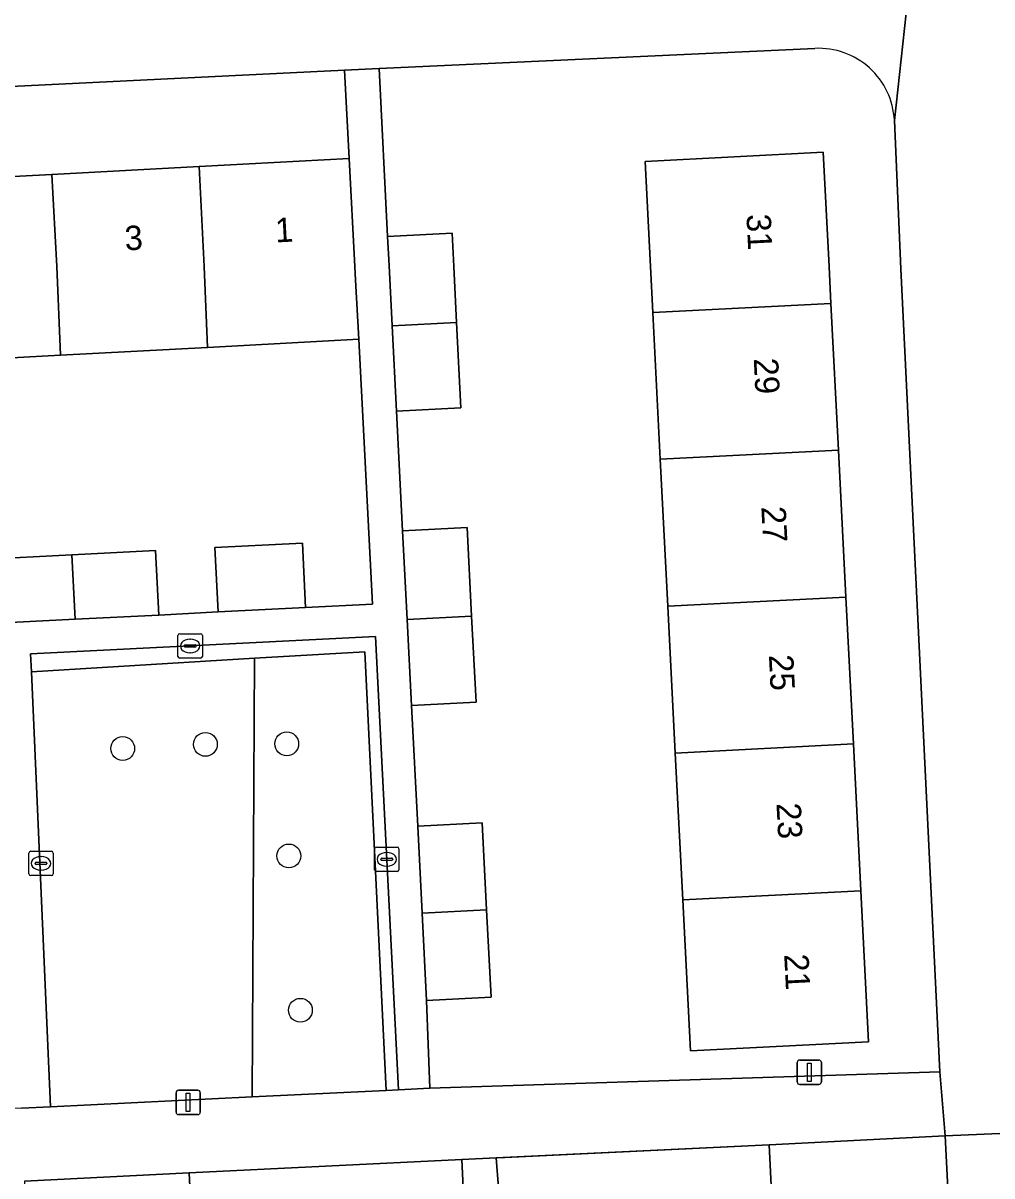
# Model space of a CAD drawing. Extents: x 161084 to 161928, y 385354 to 386522.
# Drawn here: x 161771.09 to 161810.87, y 385962.67 to 386010 of the extents above; entities that cross this region are included whole.
import ezdxf

# ---------------------------------------------------------------- set-up
doc = ezdxf.new("R2010")
doc.units = 0
for name, color, linetype in [('IMGEO_Boom', 7, 'Continuous'), ('IMGEO_Erf', 7, 'Continuous'), ('IMGEO_Groenvoorziening', 7, 'Continuous'), ('IMGEO_Haag', 7, 'Continuous'), ('IMGEO_Kolk', 7, 'Continuous'), ('IMGEO_Lichtmast', 7, 'Continuous'), ('IMGEO_Muur', 7, 'Continuous'), ('IMGEO_Pand', 7, 'Continuous'), ('IMGEO_Pand_nummerreeks', 7, 'Continuous'), ('IMGEO_Rijbaan_lokaal_open', 7, 'Continuous'), ('IMGEO_Voetpad_open', 7, 'Continuous')]:
    doc.layers.add(name, color=color, linetype=linetype)

msp = doc.modelspace()

# ---------------------------------------------------------------- linework, layer by layer
at = {"layer": 'IMGEO_Boom'}
for centre in [(161775.178, 385980.215), (161778.574, 385980.387), (161781.914, 385980.406), (161781.999, 385975.804), (161782.474, 385969.47)]:
    msp.add_circle(centre, 0.489, dxfattribs=at)
at = {"layer": 'IMGEO_Erf'}
for points in [[(161803.599, 386008.957), (161785.703, 386008.129), (161786.056, 386001.232), (161788.703, 386001.367), (161788.773, 386000), (161788.89, 385997.703), (161789.069, 385994.197), (161786.422, 385994.062), (161786.674, 385989.148), (161789.321, 385989.283), (161789.507, 385985.647), (161789.687, 385982.122), (161787.04, 385981.987), (161787.293, 385977.034), (161789.94, 385977.169), (161790.123, 385973.59), (161790.306, 385970.008), (161787.659, 385969.873), (161787.786, 385966.267), (161808.729, 385966.944), (161807.13, 385999.905)], [(161717.866, 386000.909), (161723.911, 386001.229), (161729.955, 386001.548), (161736, 386001.868), (161742.045, 386002.188), (161748.089, 386002.508), (161754.134, 386002.828), (161760.179, 386003.147), (161766.223, 386003.467), (161772.268, 386003.787), (161778.313, 386004.107), (161784.481, 386004.433), (161784.291, 386008.06), (161726.736, 386005.249), (161705.791, 386004.163)], [(161807.13, 385999.905), (161806.864, 386006.001)], [(161769.362, 385987.979), (161773.093, 385988.169), (161776.523, 385988.343), (161776.657, 385985.696), (161779.093, 385985.82), (161778.959, 385988.467), (161782.555, 385988.65), (161782.689, 385986.003), (161785.439, 385986.143), (161784.869, 385997.018), (161778.659, 385996.684), (161772.623, 385996.359), (161766.586, 385996.034)], [(161813.117, 385964.498), (161808.949, 385964.315), (161809.262, 385958.107), (161809.567, 385952.072), (161809.872, 385946.038), (161810.176, 385940.004), (161810.481, 385933.97), (161810.786, 385927.935), (161811.09, 385921.901)], [(161801.973, 385958.957), (161801.721, 385963.95), (161790.516, 385963.406), (161790.701, 385960.954)], [(161789.254, 385960.156), (161789.099, 385963.337), (161777.909, 385962.794), (161778.157, 385957.801)]]:
    msp.add_lwpolyline(points, dxfattribs=at)
msp.add_lwpolyline([(161796.848, 386000), (161796.627, 386004.321), (161803.942, 386004.695), (161804.182, 386000), (161804.259, 385998.491), (161804.567, 385992.463), (161804.875, 385986.435), (161805.183, 385980.406), (161805.491, 385974.378), (161805.808, 385968.177), (161798.493, 385967.803), (161798.176, 385974.003), (161797.868, 385980.031), (161797.56, 385986.06), (161797.252, 385992.088), (161796.944, 385998.116)], close=True, dxfattribs=at)
msp.add_arc((161803.759, 386005.852), 3.109, 2.7459, 92.9412, dxfattribs=at)
at = {"layer": 'IMGEO_Groenvoorziening'}
for points in [[(161786.505, 385966.205), (161785.559, 385984.817), (161771.395, 385984.096), (161771.432, 385983.37), (161780.596, 385983.92), (161785.115, 385984.191), (161785.993, 385966.18)], [(161785.993, 385966.18), (161785.115, 385984.191), (161780.596, 385983.92), (161780.499, 385965.913)], [(161780.596, 385983.92), (161771.432, 385983.37), (161772.211, 385965.51), (161780.499, 385965.913)]]:
    msp.add_lwpolyline(points, close=True, dxfattribs=at)
at = {"layer": 'IMGEO_Haag'}
msp.add_lwpolyline([(161786.505, 385966.205), (161785.559, 385984.817), (161771.395, 385984.096), (161771.432, 385983.37), (161780.596, 385983.92), (161785.115, 385984.191), (161785.993, 385966.18)], close=True, dxfattribs=at)
at = {"layer": 'IMGEO_Kolk'}
for p, q in [((161777.448, 385983.999), (161777.448, 385984.851)), ((161777.523, 385984.925), (161778.375, 385984.925)), ((161777.936, 385984.705), (161777.961, 385984.705)), ((161778.449, 385984.851), (161778.449, 385983.999)), ((161777.707, 385984.419), (161777.707, 385984.431)), ((161778.145, 385984.382), (161777.747, 385984.382)), ((161777.75, 385984.468), (161778.148, 385984.468)), ((161777.959, 385984.145), (161777.934, 385984.145)), ((161778.191, 385984.431), (161778.191, 385984.419)), ((161778.375, 385983.925), (161777.523, 385983.925)), ((161771.401, 385976), (161772.253, 385976)), ((161785.522, 385975.241), (161785.522, 385976.093)), ((161785.597, 385976.167), (161786.449, 385976.167)), ((161786.523, 385976.093), (161786.523, 385975.241)), ((161771.326, 385975.074), (161771.326, 385975.926)), ((161771.585, 385975.494), (161771.585, 385975.506)), ((161771.628, 385975.543), (161772.026, 385975.543)), ((161771.814, 385975.78), (161771.839, 385975.78)), ((161772.069, 385975.506), (161772.069, 385975.494)), ((161772.327, 385975.926), (161772.327, 385975.074)), ((161785.781, 385975.661), (161785.781, 385975.673)), ((161786.219, 385975.624), (161785.821, 385975.624)), ((161785.824, 385975.71), (161786.222, 385975.71)), ((161786.01, 385975.947), (161786.035, 385975.947)), ((161786.265, 385975.673), (161786.265, 385975.661)), ((161772.023, 385975.457), (161771.625, 385975.457)), ((161771.837, 385975.22), (161771.812, 385975.22)), ((161786.449, 385975.167), (161785.597, 385975.167)), ((161786.033, 385975.387), (161786.008, 385975.387)), ((161772.253, 385975), (161771.401, 385975))]:
    msp.add_line(p, q, dxfattribs=at)
for points in [[(161777.448, 385983.999), (161777.448, 385984.851)], [(161777.523, 385984.925), (161778.375, 385984.925)], [(161778.449, 385984.851), (161778.449, 385983.999)], [(161778.375, 385983.925), (161777.523, 385983.925)], [(161771.401, 385976), (161772.253, 385976)], [(161785.522, 385975.241), (161785.522, 385976.093)], [(161785.597, 385976.167), (161786.449, 385976.167)], [(161786.523, 385976.093), (161786.523, 385975.241)], [(161771.326, 385975.074), (161771.326, 385975.926)], [(161772.327, 385975.926), (161772.327, 385975.074)], [(161786.449, 385975.167), (161785.597, 385975.167)], [(161772.253, 385975), (161771.401, 385975)]]:
    msp.add_lwpolyline(points, dxfattribs=at)
for centre, radius, start, end in [((161777.525, 385984.849), 0.0765, 91.552, 178.448), ((161777.525, 385984.849), 0.0765, 91.552, 178.448), ((161778.373, 385984.849), 0.0765, 1.552, 88.448), ((161778.373, 385984.849), 0.0765, 1.552, 88.448), ((161777.747, 385984.428), 0.0403, 85.8775, 175.7526), ((161777.744, 385984.418), 0.0366, 178.938, 274.7102), ((161778.148, 385984.425), 0.043, 264.8664, 352.4533), ((161778.152, 385984.43), 0.0386, 1.7309, 96.639), ((161777.525, 385984.001), 0.0765, 181.552, 268.448), ((161777.525, 385984.001), 0.0765, 181.552, 268.448), ((161778.373, 385984.001), 0.0765, 271.552, 358.448), ((161778.373, 385984.001), 0.0765, 271.552, 358.448), ((161771.403, 385975.924), 0.0765, 91.552, 178.448), ((161771.403, 385975.924), 0.0765, 91.552, 178.448), ((161772.251, 385975.924), 0.0765, 1.552, 88.448), ((161772.251, 385975.924), 0.0765, 1.552, 88.448), ((161785.599, 385976.091), 0.0765, 91.552, 178.448), ((161785.599, 385976.091), 0.0765, 91.552, 178.448), ((161786.447, 385976.091), 0.0765, 1.552, 88.448), ((161786.447, 385976.091), 0.0765, 1.552, 88.448), ((161771.625, 385975.503), 0.0403, 85.8775, 175.7526), ((161772.03, 385975.505), 0.0386, 1.7309, 96.639), ((161785.821, 385975.67), 0.0403, 85.8775, 175.7526), ((161785.818, 385975.66), 0.0366, 178.938, 274.7102), ((161786.222, 385975.667), 0.043, 264.8664, 352.4533), ((161786.226, 385975.672), 0.0386, 1.7309, 96.639), ((161771.403, 385975.076), 0.0765, 181.552, 268.448), ((161771.403, 385975.076), 0.0765, 181.552, 268.448), ((161771.622, 385975.493), 0.0366, 178.938, 274.7102), ((161772.026, 385975.5), 0.043, 264.8664, 352.4533), ((161772.251, 385975.076), 0.0765, 271.552, 358.448), ((161772.251, 385975.076), 0.0765, 271.552, 358.448), ((161785.599, 385975.243), 0.0765, 181.552, 268.448), ((161785.599, 385975.243), 0.0765, 181.552, 268.448), ((161786.447, 385975.243), 0.0765, 271.552, 358.448), ((161786.447, 385975.243), 0.0765, 271.552, 358.448)]:
    msp.add_arc(centre, radius, start, end, dxfattribs=at)
for centre, major_axis, ratio, start_param, end_param in [((161777.935, 385984.425), (-0.387, 0.002), 0.722429, 4.712389, 7.853982), ((161777.96, 385984.425), (-0.39, 0.002), 0.717154, 1.570796, 4.712389), ((161771.813, 385975.5), (-0.387, 0.002), 0.722429, 4.712389, 7.853982), ((161771.838, 385975.5), (-0.39, 0.002), 0.717154, 1.570796, 4.712389), ((161786.009, 385975.667), (-0.387, 0.002), 0.722429, 4.712389, 7.853982), ((161786.034, 385975.667), (-0.39, 0.002), 0.717154, 1.570796, 4.712389)]:
    msp.add_ellipse(centre, major_axis=major_axis, ratio=ratio, start_param=start_param, end_param=end_param, dxfattribs=at)
at = {"layer": 'IMGEO_Lichtmast'}
for p, q in [((161802.878, 385966.526), (161802.878, 385967.326)), ((161802.878, 385967.326), (161802.878, 385966.526)), ((161802.978, 385967.426), (161803.768, 385967.426)), ((161803.768, 385967.426), (161802.978, 385967.426)), ((161803.868, 385967.326), (161803.868, 385966.526)), ((161803.868, 385966.526), (161803.868, 385967.326)), ((161777.371, 385965.286), (161777.371, 385966.086)), ((161777.371, 385966.086), (161777.371, 385965.286)), ((161777.471, 385966.186), (161778.261, 385966.186)), ((161778.261, 385966.186), (161777.471, 385966.186)), ((161778.361, 385966.086), (161778.361, 385965.286)), ((161778.361, 385965.286), (161778.361, 385966.086)), ((161803.768, 385966.426), (161802.978, 385966.426)), ((161802.978, 385966.426), (161803.768, 385966.426)), ((161778.261, 385965.186), (161777.471, 385965.186)), ((161777.471, 385965.186), (161778.261, 385965.186))]:
    msp.add_line(p, q, dxfattribs=at)
for points in [[(161803.298, 385967.301), (161803.448, 385967.301), (161803.448, 385966.551), (161803.298, 385966.551), (161803.298, 385967.301)], [(161777.791, 385966.061), (161777.941, 385966.061), (161777.941, 385965.311), (161777.791, 385965.311), (161777.791, 385966.061)]]:
    msp.add_lwpolyline(points, dxfattribs=at)
for centre, start, end in [((161802.978, 385967.326), 90, 180), ((161802.978, 385967.326), 90, 180), ((161803.768, 385967.326), 0, 90), ((161803.768, 385967.326), 360, 90), ((161802.978, 385966.526), 180, 270), ((161802.978, 385966.526), 180, 270), ((161803.768, 385966.526), 270, 0), ((161803.768, 385966.526), 270, 0), ((161777.471, 385966.086), 90, 180), ((161777.471, 385966.086), 90, 180), ((161778.261, 385966.086), 0, 90), ((161778.261, 385966.086), 360, 90), ((161777.471, 385965.286), 180, 270), ((161777.471, 385965.286), 180, 270), ((161778.261, 385965.286), 270, 0), ((161778.261, 385965.286), 270, 0)]:
    msp.add_arc(centre, 0.1, start, end, dxfattribs=at)
at = {"layer": 'IMGEO_Muur'}
for points in [[(161790.582, 385963.409), (161801.721, 385963.95)], [(161789.099, 385963.337), (161777.909, 385962.794)]]:
    msp.add_lwpolyline(points, dxfattribs=at)
at = {"layer": 'IMGEO_Pand'}
for points in [[(161778.53, 386000), (161778.659, 385996.684), (161784.869, 385997.018), (161784.742, 385999.44), (161784.713, 386000), (161784.481, 386004.433), (161778.313, 386004.107)], [(161804.259, 385998.491), (161804.182, 386000), (161803.942, 386004.695), (161796.627, 386004.321), (161796.848, 386000), (161796.944, 385998.116)], [(161772.468, 386000), (161772.623, 385996.359), (161778.659, 385996.684), (161778.53, 386000), (161778.313, 386004.107), (161772.268, 386003.787)], [(161772.268, 386003.787), (161766.223, 386003.467), (161766.377, 386000), (161766.586, 385996.034), (161772.623, 385996.359), (161772.468, 386000)], [(161788.89, 385997.703), (161788.773, 386000), (161788.703, 386001.367), (161786.056, 386001.232), (161786.117, 386000.041), (161786.243, 385997.567)], [(161804.567, 385992.463), (161804.259, 385998.491), (161796.944, 385998.116), (161797.252, 385992.088)], [(161786.243, 385997.567), (161786.422, 385994.062), (161789.069, 385994.197), (161788.89, 385997.703)], [(161797.252, 385992.088), (161797.56, 385986.06), (161804.875, 385986.435), (161804.567, 385992.463)], [(161789.507, 385985.647), (161789.321, 385989.283), (161786.674, 385989.148), (161786.86, 385985.511)], [(161773.233, 385985.522), (161776.657, 385985.696), (161776.523, 385988.343), (161773.093, 385988.169)], [(161782.689, 385986.003), (161782.555, 385988.65), (161778.959, 385988.467), (161779.093, 385985.82)], [(161773.093, 385988.169), (161769.362, 385987.979), (161769.496, 385985.332), (161773.233, 385985.522)], [(161797.56, 385986.06), (161797.868, 385980.031), (161805.183, 385980.406), (161804.875, 385986.435)], [(161786.86, 385985.511), (161787.04, 385981.987), (161789.687, 385982.122), (161789.507, 385985.647)], [(161805.491, 385974.378), (161805.183, 385980.406), (161797.868, 385980.031), (161798.176, 385974.003)], [(161790.123, 385973.59), (161789.94, 385977.169), (161787.293, 385977.034), (161787.476, 385973.454)], [(161798.176, 385974.003), (161798.493, 385967.803), (161805.808, 385968.177), (161805.491, 385974.378)], [(161787.476, 385973.454), (161787.659, 385969.873), (161790.306, 385970.008), (161790.123, 385973.59)], [(161801.721, 385963.95), (161801.973, 385958.957), (161802.034, 385957.742), (161809.262, 385958.107), (161808.949, 385964.315)], [(161771.152, 385962.458), (161771.501, 385955.431), (161778.258, 385955.767), (161778.157, 385957.801), (161777.909, 385962.794)]]:
    msp.add_lwpolyline(points, close=True, dxfattribs=at)
at = {"layer": 'IMGEO_Rijbaan_lokaal_open'}
msp.add_arc((161808.009, 386006.521), 5.803, 7.6657, 94.5054, dxfattribs=at)
at = {"layer": 'IMGEO_Voetpad_open'}
for points in [[(161807.553, 386012.306), (161778.255, 386010.868), (161775.486, 386010.724), (161753.294, 386009.6), (161718.918, 386007.84), (161716.164, 386007.713), (161705.698, 386007.187), (161705.791, 386004.163), (161726.736, 386005.249), (161784.291, 386008.06), (161785.703, 386008.129), (161803.599, 386008.957)], [(161806.864, 386006.001), (161807.553, 386012.306)], [(161807.553, 386012.306), (161806.864, 386006.001), (161807.13, 385999.905), (161808.729, 385966.944), (161808.949, 385964.315), (161813.117, 385964.498), (161816.244, 385902.138), (161816.29, 385901.204), (161816.297, 385901.071), (161817.417, 385878.743), (161819.314, 385875.046)], [(161771.021, 385965.452), (161772.211, 385965.51), (161771.432, 385983.37), (161771.395, 385984.096), (161785.559, 385984.817), (161786.505, 385966.205), (161787.786, 385966.267), (161787.659, 385969.873), (161787.476, 385973.454), (161787.293, 385977.034), (161787.04, 385981.987), (161786.86, 385985.511), (161786.674, 385989.148), (161786.422, 385994.062), (161786.243, 385997.567), (161786.117, 386000.041), (161786.056, 386001.232), (161785.703, 386008.129), (161784.291, 386008.06), (161784.481, 386004.433), (161784.713, 386000), (161784.742, 385999.44), (161784.869, 385997.018), (161785.439, 385986.143), (161782.689, 385986.003), (161779.093, 385985.82), (161776.657, 385985.696), (161773.233, 385985.522), (161769.496, 385985.332)], [(161771.152, 385962.458), (161777.909, 385962.794), (161789.099, 385963.337), (161790.516, 385963.406), (161801.721, 385963.95), (161808.949, 385964.315), (161808.729, 385966.944), (161787.786, 385966.267), (161786.505, 385966.205), (161785.993, 385966.18), (161780.499, 385965.913), (161772.211, 385965.51), (161771.021, 385965.452), (161764.826, 385965.137), (161762.923, 385965.04), (161758.809, 385964.831), (161752.792, 385964.524), (161746.774, 385964.218), (161740.757, 385963.912), (161734.567, 385963.597), (161734.457, 385965.765), (161728.859, 385965.43), (161729.124, 385960.088)], [(161790.701, 385960.954), (161790.516, 385963.406), (161789.099, 385963.337), (161789.254, 385960.156)]]:
    msp.add_lwpolyline(points, dxfattribs=at)
for centre, radius, start, end in [((161808.009, 386006.521), 5.803, 7.6657, 94.5054), ((161803.759, 386005.852), 3.109, 2.7459, 92.9412)]:
    msp.add_arc(centre, radius, start, end, dxfattribs=at)

# ---------------------------------------------------------------- texts
at = {"layer": 'IMGEO_Pand_nummerreeks'}
for s, rotation, p in [('1', 3.0283, (161781.462, 386000.989)), ('31', 272.926, (161800.788, 386002.138)), ('3', 3.0283, (161775.284, 386000.662)), ('29', 272.9252, (161801.09, 385996.224)), ('27', 272.9252, (161801.401, 385990.137)), ('25', 272.9252, (161801.712, 385984.051)), ('23', 272.9252, (161802.023, 385977.965)), ('21', 272.9252, (161802.34, 385971.765))]:
    msp.add_text(s, height=1, rotation=rotation, dxfattribs=at).set_placement(p)

doc.saveas('drawing.dxf')
